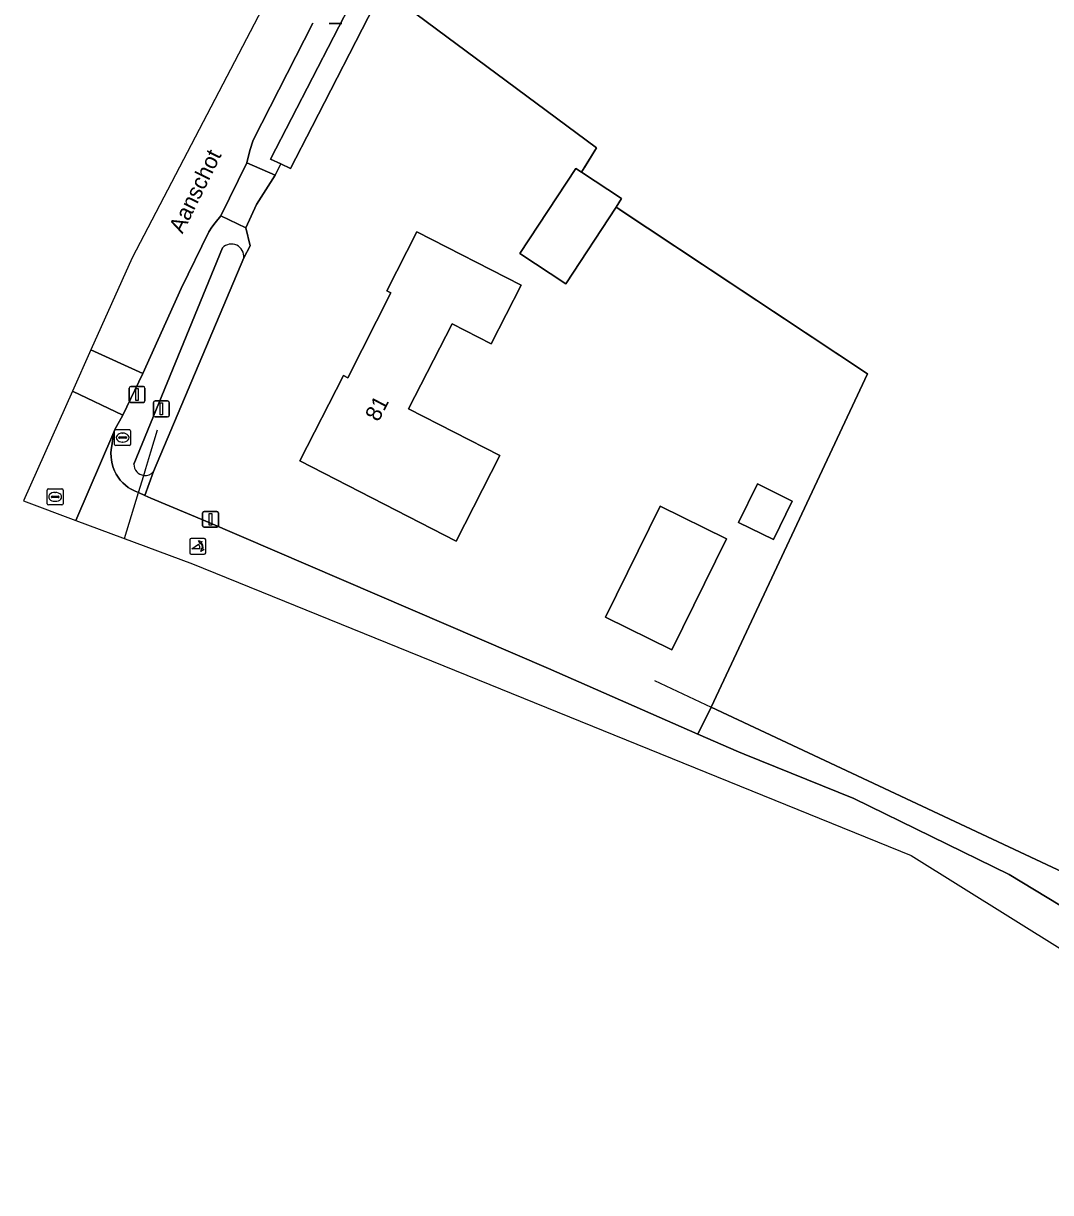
# Model space of a CAD drawing. Extents: x 160455 to 162082, y 388339 to 389736.
# Drawn here: x 160455.2 to 160519.6, y 388738.7 to 388812 of the extents above; entities that cross this region are included whole.
import ezdxf

# ---------------------------------------------------------------- set-up
doc = ezdxf.new("R2010")
doc.units = 0
for name, color, linetype in [('IMGEO_Afsluitpaal', 7, 'Continuous'), ('IMGEO_Berm_groen', 7, 'Continuous'), ('IMGEO_Brandkraan', 7, 'Continuous'), ('IMGEO_Duiker', 7, 'Continuous'), ('IMGEO_Erf', 7, 'Continuous'), ('IMGEO_Fietspad_open', 7, 'Continuous'), ('IMGEO_Grasland_agrarisch', 7, 'Continuous'), ('IMGEO_Groenvoorziening', 7, 'Continuous'), ('IMGEO_Hek', 7, 'Continuous'), ('IMGEO_Lichtmast', 7, 'Continuous'), ('IMGEO_Openbare_ruimte_label', 7, 'Continuous'), ('IMGEO_Pand', 7, 'Continuous'), ('IMGEO_Pand_nummerreeks', 7, 'Continuous'), ('IMGEO_Poller', 7, 'Continuous'), ('IMGEO_Rijbaan_lokaal_gesloten', 7, 'Continuous'), ('IMGEO_Rijbaan_lokaal_open', 7, 'Continuous'), ('IMGEO_Rioolput', 7, 'Continuous'), ('IMGEO_Voetpad_open', 7, 'Continuous'), ('IMGEO_Waterloop', 7, 'Continuous')]:
    doc.layers.add(name, color=color, linetype=linetype)

msp = doc.modelspace()

# ---------------------------------------------------------------- linework, layer by layer
at = {"layer": 'IMGEO_Afsluitpaal'}
for p, q in [((160461.812, 388788.356), (160461.812, 388789.156)), ((160461.812, 388789.156), (160461.812, 388788.356)), ((160461.912, 388789.256), (160462.702, 388789.256)), ((160462.702, 388789.256), (160461.912, 388789.256)), ((160462.802, 388789.156), (160462.802, 388788.356)), ((160462.802, 388788.356), (160462.802, 388789.156)), ((160462.702, 388788.256), (160461.912, 388788.256)), ((160461.912, 388788.256), (160462.702, 388788.256)), ((160463.332, 388787.448), (160463.332, 388788.248)), ((160463.332, 388788.248), (160463.332, 388787.448)), ((160463.432, 388788.348), (160464.222, 388788.348)), ((160464.222, 388788.348), (160463.432, 388788.348)), ((160464.322, 388788.248), (160464.322, 388787.448)), ((160464.322, 388787.448), (160464.322, 388788.248)), ((160464.222, 388787.348), (160463.432, 388787.348)), ((160463.432, 388787.348), (160464.222, 388787.348)), ((160466.512, 388781.432), (160467.302, 388781.432)), ((160467.302, 388781.432), (160466.512, 388781.432)), ((160466.412, 388780.532), (160466.412, 388781.332)), ((160466.412, 388781.332), (160466.412, 388780.532)), ((160467.402, 388781.332), (160467.402, 388780.532)), ((160467.402, 388780.532), (160467.402, 388781.332)), ((160467.302, 388780.432), (160466.512, 388780.432)), ((160466.512, 388780.432), (160467.302, 388780.432))]:
    msp.add_line(p, q, dxfattribs=at)
for points in [[(160462.232, 388789.131), (160462.382, 388789.131), (160462.382, 388788.381), (160462.232, 388788.381), (160462.232, 388789.131)], [(160463.752, 388788.223), (160463.902, 388788.223), (160463.902, 388787.473), (160463.752, 388787.473), (160463.752, 388788.223)], [(160466.832, 388781.307), (160466.982, 388781.307), (160466.982, 388780.557), (160466.832, 388780.557), (160466.832, 388781.307)]]:
    msp.add_lwpolyline(points, dxfattribs=at)
for centre, start, end in [((160461.912, 388789.156), 90, 180), ((160461.912, 388789.156), 90, 180), ((160462.702, 388789.156), 0, 90), ((160462.702, 388789.156), 360, 90), ((160461.912, 388788.356), 180, 270), ((160461.912, 388788.356), 180, 270), ((160462.702, 388788.356), 270, 0), ((160462.702, 388788.356), 270, 0), ((160463.432, 388788.248), 90, 180), ((160463.432, 388788.248), 90, 180), ((160464.222, 388788.248), 0, 90), ((160464.222, 388788.248), 360, 90), ((160463.432, 388787.448), 180, 270), ((160463.432, 388787.448), 180, 270), ((160464.222, 388787.448), 270, 0), ((160464.222, 388787.448), 270, 0), ((160466.512, 388781.332), 90, 180), ((160466.512, 388781.332), 90, 180), ((160467.302, 388781.332), 0, 90), ((160467.302, 388781.332), 360, 90), ((160466.512, 388780.532), 180, 270), ((160466.512, 388780.532), 180, 270), ((160467.302, 388780.532), 270, 0), ((160467.302, 388780.532), 270, 0)]:
    msp.add_arc(centre, 0.1, start, end, dxfattribs=at)
at = {"layer": 'IMGEO_Berm_groen'}
for points in [[(160473.33, 388812.026), (160469.578, 388804.702), (160469.363, 388804.04), (160469.181, 388803.278), (160470.951, 388802.494), (160471.314, 388803.209), (160470.679, 388803.505), (160479.874, 388821.365)], [(160468.99, 388797.313), (160469.387, 388798.067), (160469.123, 388799.2), (160467.546, 388799.945), (160467.198, 388799.523), (160466.982, 388799.253), (160466.793, 388798.96), (160465.062, 388795.406), (160462.662, 388790.061), (160461.414, 388787.455), (160460.906, 388786.552), (160460.839, 388786.386), (160460.724, 388785.537), (160460.688, 388785.312), (160460.671, 388785.084), (160460.676, 388784.856), (160460.7, 388784.63), (160460.745, 388784.406), (160460.81, 388784.187), (160460.893, 388783.975), (160460.996, 388783.772), (160461.116, 388783.578), (160461.253, 388783.396), (160461.406, 388783.226), (160461.573, 388783.071), (160461.754, 388782.932), (160461.884, 388782.846), (160462.193, 388782.704), (160462.398, 388782.61), (160462.786, 388782.433), (160463.33, 388783.927)], [(160462.11, 388784.385), (160467.661, 388797.94)]]:
    msp.add_lwpolyline(points, dxfattribs=at)
for centre, radius, start, end in [((160468.224, 388797.411), 0.772, 352.68887, 136.79682), ((160462.8, 388784.369), 0.69, 178.66131, 263.50219), ((160462.801, 388784.366), 0.688, 263.4273, 320.30544)]:
    msp.add_arc(centre, radius, start, end, dxfattribs=at)
at = {"layer": 'IMGEO_Brandkraan'}
for p, q in [((160460.973, 388786.552), (160461.825, 388786.552)), ((160460.898, 388785.626), (160460.898, 388786.478)), ((160461.157, 388786.046), (160461.157, 388786.058)), ((160461.595, 388786.009), (160461.197, 388786.009)), ((160461.2, 388786.095), (160461.598, 388786.095)), ((160461.386, 388786.332), (160461.411, 388786.332)), ((160461.641, 388786.058), (160461.641, 388786.046)), ((160461.899, 388786.478), (160461.899, 388785.626)), ((160461.825, 388785.552), (160460.973, 388785.552)), ((160461.409, 388785.772), (160461.384, 388785.772))]:
    msp.add_line(p, q, dxfattribs=at)
for points in [[(160460.973, 388786.552), (160461.825, 388786.552)], [(160460.898, 388785.626), (160460.898, 388786.478)], [(160461.899, 388786.478), (160461.899, 388785.626)], [(160461.825, 388785.552), (160460.973, 388785.552)]]:
    msp.add_lwpolyline(points, dxfattribs=at)
for centre, radius, start, end in [((160460.975, 388786.476), 0.0765, 91.55205, 178.44795), ((160460.975, 388786.476), 0.0765, 91.55205, 178.44795), ((160461.823, 388786.476), 0.0765, 1.55205, 88.44795), ((160461.823, 388786.476), 0.0765, 1.55205, 88.44795), ((160461.197, 388786.055), 0.0403, 85.87752, 175.75265), ((160461.194, 388786.045), 0.0366, 178.93798, 274.71019), ((160461.598, 388786.052), 0.043, 264.86636, 352.45326), ((160461.602, 388786.057), 0.0386, 1.73085, 96.63898), ((160460.975, 388785.628), 0.0765, 181.55205, 268.44795), ((160460.975, 388785.628), 0.0765, 181.55205, 268.44795), ((160461.823, 388785.628), 0.0765, 271.55205, 358.44795), ((160461.823, 388785.628), 0.0765, 271.55205, 358.44795)]:
    msp.add_arc(centre, radius, start, end, dxfattribs=at)
for centre, major_axis, ratio, start_param, end_param in [((160461.385, 388786.052), (-0.387, 0.002), 0.722429, 4.712389, 7.853982), ((160461.41, 388786.052), (-0.39, 0.002), 0.717154, 1.570796, 4.712389)]:
    msp.add_ellipse(centre, major_axis=major_axis, ratio=ratio, start_param=start_param, end_param=end_param, dxfattribs=at)
at = {"layer": 'IMGEO_Duiker'}
msp.add_lwpolyline([(160461.524, 388779.723), (160461.524, 388779.723), (160462.398, 388782.61), (160462.722, 388783.683), (160462.856, 388784.126), (160463.167, 388785.152), (160463.585, 388786.534)], dxfattribs=at)
at = {"layer": 'IMGEO_Erf'}
msp.add_lwpolyline([(160481.095, 388820.787), (160473.274, 388805.547), (160471.927, 388802.923), (160471.314, 388803.209), (160470.951, 388802.494), (160469.782, 388800.655), (160469.123, 388799.2), (160469.387, 388798.067), (160468.99, 388797.313), (160463.33, 388783.927), (160462.786, 388782.433), (160463.159, 388782.262), (160466.615, 388780.822), (160488.092, 388771.575), (160497.446, 388767.471), (160498.285, 388769.161), (160508.098, 388790.042), (160492.328, 388800.503), (160489.174, 388795.701), (160486.303, 388797.587), (160489.808, 388802.923), (160490.159, 388802.692), (160491.106, 388804.206), (160478.565, 388813.541)], dxfattribs=at)
for points in [[(160479.848, 388798.955), (160486.383, 388795.612), (160484.504, 388791.924), (160482.047, 388793.182), (160479.323, 388787.858), (160485.053, 388784.926), (160482.306, 388779.559), (160472.508, 388784.589), (160475.239, 388789.937), (160475.506, 388789.8), (160478.214, 388795.132), (160477.959, 388795.261)], [(160503.376, 388782.075), (160502.192, 388779.661), (160500.002, 388780.735), (160501.186, 388783.15)], [(160495.088, 388781.757), (160499.244, 388779.719), (160495.828, 388772.754), (160491.673, 388774.792)]]:
    msp.add_lwpolyline(points, close=True, dxfattribs=at)
at = {"layer": 'IMGEO_Fietspad_open'}
msp.add_lwpolyline([(160526.386, 388752.962), (160516.972, 388758.66), (160507.233, 388763.431), (160500.361, 388766.212), (160500, 388766.351), (160497.446, 388767.471), (160488.092, 388771.575), (160466.615, 388780.822), (160463.159, 388782.262), (160462.786, 388782.433), (160462.398, 388782.61), (160462.193, 388782.704), (160461.884, 388782.846), (160461.754, 388782.932), (160461.573, 388783.071), (160461.406, 388783.226), (160461.253, 388783.396), (160461.116, 388783.578), (160460.996, 388783.772), (160460.893, 388783.975), (160460.81, 388784.187), (160460.745, 388784.406), (160460.7, 388784.63), (160460.676, 388784.856), (160460.671, 388785.084), (160460.688, 388785.312), (160460.724, 388785.537), (160460.839, 388786.386), (160458.461, 388780.867), (160465.775, 388778.134), (160510.83, 388759.852), (160523.441, 388751.991)], dxfattribs=at)
at = {"layer": 'IMGEO_Grasland_agrarisch'}
msp.add_lwpolyline([(160478.565, 388813.541), (160491.106, 388804.206), (160490.159, 388802.692), (160492.679, 388801.037), (160492.328, 388800.503), (160508.098, 388790.042), (160498.285, 388769.161), (160524.082, 388757.064)], dxfattribs=at)
at = {"layer": 'IMGEO_Groenvoorziening'}
msp.add_lwpolyline([(160524.082, 388757.064), (160498.285, 388769.161), (160497.446, 388767.471), (160500, 388766.351), (160500.361, 388766.212), (160507.233, 388763.431), (160516.972, 388758.66), (160526.386, 388752.962)], dxfattribs=at)
at = {"layer": 'IMGEO_Hek'}
for points in [[(160485.016, 388825.945), (160488.552, 388823.637), (160486.674, 388815.038), (160480.549, 388817.855), (160478.565, 388813.541), (160491.106, 388804.206), (160490.347, 388802.992)], [(160492.552, 388800.355), (160508.098, 388790.042), (160498.285, 388769.161)], [(160494.739, 388770.824), (160498.285, 388769.161)], [(160498.285, 388769.161), (160524.082, 388757.064), (160539.525, 388746.629), (160550.156, 388738.732), (160562.899, 388750.484)]]:
    msp.add_lwpolyline(points, dxfattribs=at)
at = {"layer": 'IMGEO_Lichtmast'}
for p, q in [((160475.133, 388812.015), (160474.343, 388812.015)), ((160474.343, 388812.015), (160475.133, 388812.015))]:
    msp.add_line(p, q, dxfattribs=at)
at = {"layer": 'IMGEO_Pand'}
for points in [[(160492.328, 388800.503), (160492.679, 388801.037), (160490.159, 388802.692), (160489.808, 388802.923), (160486.303, 388797.587), (160489.174, 388795.701)], [(160482.306, 388779.559), (160485.053, 388784.926), (160479.323, 388787.858), (160482.047, 388793.182), (160484.504, 388791.924), (160486.383, 388795.612), (160479.848, 388798.955), (160477.959, 388795.261), (160478.214, 388795.132), (160475.506, 388789.8), (160475.239, 388789.937), (160472.508, 388784.589)], [(160500.002, 388780.735), (160502.192, 388779.661), (160503.376, 388782.075), (160501.186, 388783.15)], [(160495.828, 388772.754), (160499.244, 388779.719), (160495.088, 388781.757), (160491.673, 388774.792)]]:
    msp.add_lwpolyline(points, close=True, dxfattribs=at)
at = {"layer": 'IMGEO_Poller'}
for p, q in [((160465.609, 388779.64), (160465.609, 388778.833)), ((160465.609, 388779.64), (160465.609, 388778.833)), ((160466.511, 388779.735), (160465.703, 388779.735)), ((160466.511, 388779.735), (160465.703, 388779.735)), ((160466.605, 388778.833), (160466.605, 388779.64)), ((160466.605, 388778.833), (160466.605, 388779.64)), ((160465.703, 388778.738), (160466.511, 388778.738)), ((160465.703, 388778.738), (160466.511, 388778.738))]:
    msp.add_line(p, q, dxfattribs=at)
for points in [[(160466.244, 388779.091), (160465.731, 388779.091), (160466.161, 388779.366)], [(160466.288, 388779.464), (160466.276, 388779.391), (160466.151, 388779.596)], [(160466.151, 388779.596), (160466.382, 388779.53), (160466.311, 388779.498)], [(160466.304, 388778.919), (160466.37, 388779.15), (160466.4, 388779.082)], [(160466.436, 388779.055), (160466.508, 388779.044), (160466.304, 388778.919)]]:
    msp.add_lwpolyline(points, dxfattribs=at)
for centre, radius, start, end in [((160465.703, 388779.64), 0.0946, 90, 180), ((160465.703, 388779.64), 0.0946, 90, 180), ((160465.916, 388779.141), 0.332, 351.32473, 42.4854), ((160465.93, 388779.151), 0.476, 351.75274, 41.16905), ((160465.93, 388779.151), 0.516, 349.35686, 42.29123), ((160466.511, 388779.64), 0.0946, 0, 90), ((160466.511, 388779.64), 0.0946, 0, 90), ((160465.703, 388778.833), 0.0946, 180, 270), ((160465.703, 388778.833), 0.0946, 180, 270), ((160466.511, 388778.833), 0.0946, 270, 0), ((160466.511, 388778.833), 0.0946, 270, 0)]:
    msp.add_arc(centre, radius, start, end, dxfattribs=at)
at = {"layer": 'IMGEO_Rijbaan_lokaal_gesloten'}
for points in [[(160650.31, 389170.216), (160646.946, 389167.131), (160642.875, 389163.047), (160639.243, 389159.135), (160635.792, 389155.02), (160631.816, 389150.095), (160627.282, 389144.418), (160626.48, 389143.414), (160625.916, 389142.62), (160625.58, 389142.205), (160622.697, 389137.805), (160622.697, 389137.805), (160624.591, 389133.912), (160585.328, 389064.645), (160567.947, 389024.696), (160554.159, 388993.041), (160540.169, 388954.465), (160534.518, 388939.089), (160530.224, 388928.462), (160515.08, 388891.716), (160496.319, 388853.505), (160472.612, 388817.669), (160461.988, 388797.32), (160459.412, 388791.559)], [(160459.412, 388791.559), (160459.412, 388791.559), (160462.662, 388790.061), (160465.062, 388795.406), (160466.793, 388798.96), (160466.982, 388799.253), (160467.198, 388799.523), (160467.546, 388799.945), (160469.181, 388803.278), (160469.363, 388804.04), (160469.578, 388804.702), (160473.33, 388812.026)]]:
    msp.add_lwpolyline(points, dxfattribs=at)
msp.add_lwpolyline([(160458.461, 388780.867), (160460.839, 388786.386), (160460.906, 388786.552), (160461.414, 388787.455), (160458.249, 388788.959), (160455.179, 388782.094)], close=True, dxfattribs=at)
at = {"layer": 'IMGEO_Rijbaan_lokaal_open'}
msp.add_lwpolyline([(160458.249, 388788.959), (160461.414, 388787.455), (160462.662, 388790.061), (160459.412, 388791.559), (160459.412, 388791.559)], close=True, dxfattribs=at)
at = {"layer": 'IMGEO_Rioolput'}
for p, q in [((160456.671, 388781.913), (160456.671, 388782.765)), ((160456.746, 388782.839), (160457.598, 388782.839)), ((160456.93, 388782.333), (160456.93, 388782.345)), ((160457.368, 388782.296), (160456.97, 388782.296)), ((160456.973, 388782.382), (160457.371, 388782.382)), ((160457.159, 388782.619), (160457.184, 388782.619)), ((160457.414, 388782.345), (160457.414, 388782.333)), ((160457.672, 388782.765), (160457.672, 388781.913)), ((160457.598, 388781.839), (160456.746, 388781.839)), ((160457.182, 388782.059), (160457.157, 388782.059))]:
    msp.add_line(p, q, dxfattribs=at)
for points in [[(160456.671, 388781.913), (160456.671, 388782.765)], [(160456.746, 388782.839), (160457.598, 388782.839)], [(160457.672, 388782.765), (160457.672, 388781.913)], [(160457.598, 388781.839), (160456.746, 388781.839)]]:
    msp.add_lwpolyline(points, dxfattribs=at)
for centre, radius, start, end in [((160456.748, 388782.763), 0.0765, 91.55205, 178.44795), ((160456.748, 388782.763), 0.0765, 91.55205, 178.44795), ((160456.97, 388782.342), 0.0403, 85.87752, 175.75265), ((160456.967, 388782.332), 0.0366, 178.93798, 274.71019), ((160457.371, 388782.339), 0.043, 264.86636, 352.45326), ((160457.375, 388782.344), 0.0386, 1.73085, 96.63898), ((160457.596, 388782.763), 0.0765, 1.55205, 88.44795), ((160457.596, 388782.763), 0.0765, 1.55205, 88.44795), ((160456.748, 388781.915), 0.0765, 181.55205, 268.44795), ((160456.748, 388781.915), 0.0765, 181.55205, 268.44795), ((160457.596, 388781.915), 0.0765, 271.55205, 358.44795), ((160457.596, 388781.915), 0.0765, 271.55205, 358.44795)]:
    msp.add_arc(centre, radius, start, end, dxfattribs=at)
for centre, major_axis, ratio, start_param, end_param in [((160457.158, 388782.339), (-0.387, 0.002), 0.722429, 4.712389, 7.853982), ((160457.183, 388782.339), (-0.39, 0.002), 0.717154, 1.570796, 4.712389)]:
    msp.add_ellipse(centre, major_axis=major_axis, ratio=ratio, start_param=start_param, end_param=end_param, dxfattribs=at)
at = {"layer": 'IMGEO_Voetpad_open'}
msp.add_lwpolyline([(160470.951, 388802.494), (160469.181, 388803.278), (160467.546, 388799.945), (160469.123, 388799.2), (160469.782, 388800.655)], close=True, dxfattribs=at)
at = {"layer": 'IMGEO_Waterloop'}
for points in [[(160479.874, 388821.365), (160470.679, 388803.505), (160471.314, 388803.209), (160471.927, 388802.923), (160473.274, 388805.547), (160481.095, 388820.787)], [(160467.661, 388797.94), (160462.11, 388784.385)], [(160463.33, 388783.927), (160468.99, 388797.313)]]:
    msp.add_lwpolyline(points, dxfattribs=at)
for centre, radius, start, end in [((160468.224, 388797.411), 0.772, 352.68887, 136.79682), ((160462.8, 388784.369), 0.69, 178.66131, 263.50219), ((160462.801, 388784.366), 0.688, 263.4273, 320.30544)]:
    msp.add_arc(centre, radius, start, end, dxfattribs=at)

# ---------------------------------------------------------------- texts
at = {"layer": 'IMGEO_Openbare_ruimte_label'}
msp.add_text('Aanschot', height=1, rotation=63.6913, dxfattribs=at).set_placement((160465.151, 388798.785))
at = {"layer": 'IMGEO_Pand_nummerreeks'}
msp.add_text('81', height=1, rotation=62.41872, dxfattribs=at).set_placement((160477.432, 388786.999))

doc.saveas('drawing.dxf')
